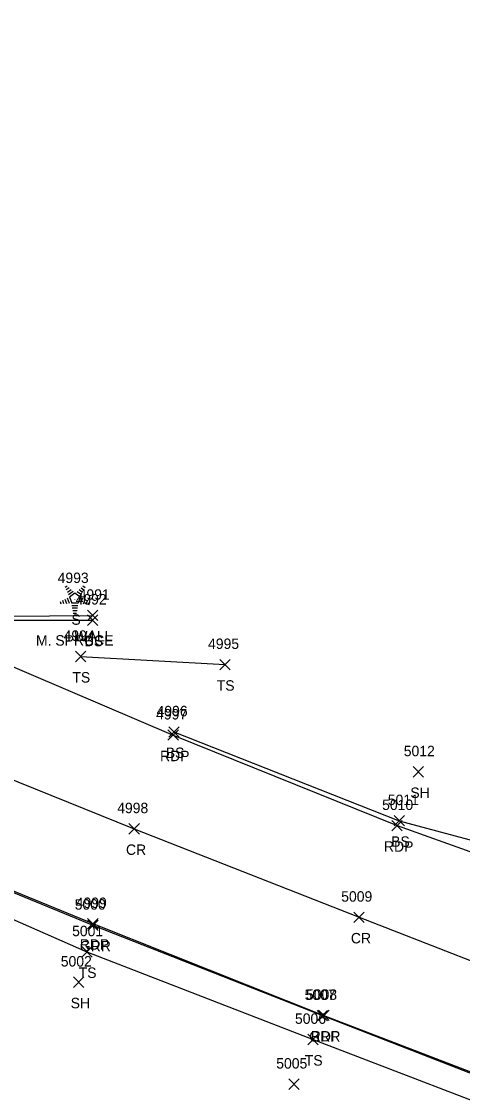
# Model space of a CAD drawing. Extents: x 1611797 to 1633212, y 298978 to 305475.
# Drawn here: x 1620580.8 to 1620665.4, y 301011.7 to 301217.9 of the extents above; entities that cross this region are included whole.
import ezdxf

# ---------------------------------------------------------------- set-up
doc = ezdxf.new("R2010")
doc.units = 0
for name, color, linetype in [('L_A', 7, 'Continuous'), ('L_C', 7, 'Continuous'), ('L_I', 7, 'Continuous'), ('L_TIC', 7, 'Continuous'), ('LELB', 7, 'Continuous'), ('LTC', 7, 'Continuous'), ('LW', 7, 'Continuous'), ('P_A', 7, 'Continuous'), ('P_I', 7, 'Continuous'), ('P_TIC', 7, 'Continuous'), ('PET', 7, 'Continuous'), ('PRC', 7, 'Continuous'), ('R_A', 7, 'Continuous'), ('R_I', 7, 'Continuous'), ('R_TIC', 7, 'Continuous'), ('RGR', 7, 'Continuous')]:
    doc.layers.add(name, color=color, linetype=linetype)

msp = doc.modelspace()

# ---------------------------------------------------------------- linework, layer by layer
at = {"layer": 'L_TIC'}
for points in [[(1620593.47, 301102.06), (1620595.47, 301104.06)], [(1620595.47, 301102.06), (1620593.47, 301104.06)], [(1620593.5, 301102.98), (1620595.5, 301104.98)], [(1620595.5, 301102.98), (1620593.5, 301104.98)], [(1620591.18, 301095.1), (1620593.18, 301097.1)], [(1620593.18, 301095.1), (1620591.18, 301097.1)], [(1620618.85, 301093.54), (1620620.85, 301095.54)], [(1620620.85, 301093.54), (1620618.85, 301095.54)], [(1620609.05, 301080.63), (1620611.05, 301082.63)], [(1620611.05, 301080.63), (1620609.05, 301082.63)], [(1620655.88, 301072.97), (1620657.88, 301074.97)], [(1620657.88, 301072.97), (1620655.88, 301074.97)], [(1620652.24, 301063.6), (1620654.24, 301065.6)], [(1620654.24, 301063.6), (1620652.24, 301065.6)], [(1620592.39, 301038.46), (1620594.39, 301040.46)], [(1620594.39, 301038.46), (1620592.39, 301040.46)], [(1620590.78, 301032.64), (1620592.78, 301034.64)], [(1620592.78, 301032.64), (1620590.78, 301034.64)], [(1620635.72, 301021.65), (1620637.72, 301023.65)], [(1620637.72, 301021.65), (1620635.72, 301023.65)], [(1620632.08, 301013.08), (1620634.08, 301015.08)], [(1620634.08, 301013.08), (1620632.08, 301015.08)]]:
    msp.add_lwpolyline(points, dxfattribs=at)
at = {"layer": 'LELB'}
for points in [[(1620517.92, 301133.63), (1620515.53, 301128.37), (1620538.12, 301117.2), (1620569.63, 301103.06), (1620594.47, 301103.06)], [(1620420.97, 301113.73), (1620430.81, 301104.99), (1620447.67, 301098.88), (1620478.9, 301086.34), (1620519.7, 301070.73), (1620559.19, 301054.47), (1620593.39, 301039.46), (1620636.72, 301022.65), (1620682.04, 301005.25), (1620719.41, 300989.73), (1620767.34, 300972.81), (1620794.24, 300962.61), (1620827.35, 300949.27), (1620830.2, 300940.84), (1620835.61, 300930.98)], [(1620592.18, 301096.1), (1620619.85, 301094.54)], [(1620610.05, 301081.63), (1620653.24, 301064.6), (1620689.93, 301054.76), (1620715.2, 301047.39), (1620738.96, 301039.89), (1620778.77, 301026.53), (1620815.2, 301012.84), (1620843.21, 301002.69), (1620881.71, 300987.15), (1620935.76, 300969.96), (1620973.5, 300956.61), (1621023.49, 300939.01), (1621037.44, 300936.9), (1621039.71, 300937.3), (1621069.26, 300926.97), (1621120.73, 300912.93), (1621156.98, 300902.55), (1621204.77, 300890.08), (1621239.29, 300881.57), (1621276.73, 300871.42), (1621303.38, 300866.18), (1621303.5, 300867.47)]]:
    msp.add_lwpolyline(points, dxfattribs=at)
at = {"layer": 'LTC'}
for p, q in [((1620589.22, 301109.39), (1620589.58, 301109.64)), ((1620592.62, 301109.63), (1620593.04, 301109.32)), ((1620589.43, 301108.92), (1620589.96, 301109.31)), ((1620589.62, 301107.32), (1620589.95, 301106.3)), ((1620589.64, 301108.46), (1620590.34, 301108.97)), ((1620589.85, 301107.99), (1620590.73, 301108.63)), ((1620590.07, 301107.54), (1620591.09, 301108.27)), ((1620590.07, 301107.54), (1620590.46, 301106.34)), ((1620591.09, 301108.27), (1620592.08, 301107.54)), ((1620591.51, 301108.58), (1620592.32, 301107.99)), ((1620592.08, 301107.54), (1620591.69, 301106.34)), ((1620591.88, 301108.93), (1620592.56, 301108.44)), ((1620592.52, 301107.27), (1620592.18, 301106.23)), ((1620592.25, 301109.28), (1620592.8, 301108.88)), ((1620588.25, 301106.67), (1620588.41, 301106.2)), ((1620588.71, 301106.88), (1620588.92, 301106.23)), ((1620589.16, 301107.1), (1620589.44, 301106.26)), ((1620591.69, 301106.34), (1620590.46, 301106.34)), ((1620591.65, 301105.84), (1620590.51, 301105.84)), ((1620591.57, 301105.34), (1620590.58, 301105.34)), ((1620592.97, 301107.02), (1620592.68, 301106.14)), ((1620593.41, 301106.77), (1620593.17, 301106.04)), ((1620593.85, 301106.52), (1620593.67, 301105.95)), ((1620591.49, 301104.84), (1620590.65, 301104.84)), ((1620591.4, 301104.34), (1620590.73, 301104.34))]:
    msp.add_line(p, q, dxfattribs=at)
at = {"layer": 'LW'}
msp.add_lwpolyline([(1620518.73, 301133.31), (1620515.9, 301128.26), (1620538.58, 301117.58), (1620569.51, 301103.78), (1620594.5, 301103.98)], dxfattribs=at)
at = {"layer": 'P_TIC'}
for points in [[(1620608.9, 301080.02), (1620610.9, 301082.02)], [(1620610.9, 301080.02), (1620608.9, 301082.02)], [(1620601.44, 301062.05), (1620603.44, 301064.05)], [(1620603.44, 301062.05), (1620601.44, 301064.05)], [(1620651.81, 301062.66), (1620653.81, 301064.66)], [(1620653.81, 301062.66), (1620651.81, 301064.66)], [(1620593.51, 301043.87), (1620595.51, 301045.87)], [(1620595.51, 301043.87), (1620593.51, 301045.87)], [(1620644.54, 301045.08), (1620646.54, 301047.08)], [(1620646.54, 301045.08), (1620644.54, 301047.08)], [(1620637.79, 301026.27), (1620639.79, 301028.27)], [(1620639.79, 301026.27), (1620637.79, 301028.27)]]:
    msp.add_lwpolyline(points, dxfattribs=at)
at = {"layer": 'PET'}
for points in [[(1619950.83, 301272.88), (1619994.49, 301265.52), (1620034.74, 301259.86), (1620079.84, 301252.7), (1620110.29, 301247.77), (1620134.1, 301243.25), (1620157.04, 301238.24), (1620185.22, 301231.73), (1620208.5, 301226.23), (1620248.56, 301215.82), (1620281.32, 301206.35), (1620312.57, 301196.92), (1620349.07, 301184.5), (1620413.64, 301162.8), (1620434.83, 301155.43), (1620462.97, 301144.02), (1620503.17, 301127.44), (1620525.17, 301116.54), (1620575.61, 301095.66), (1620609.9, 301081.02), (1620652.81, 301063.66), (1620688.75, 301050.82)], [(1620248.57, 301184.37), (1620276.18, 301175.36), (1620300.31, 301166.68), (1620327.14, 301157.05), (1620355.23, 301145.59), (1620389.15, 301131.86), (1620399.34, 301127.65), (1620399.71, 301126.07), (1620419.79, 301119.08), (1620451.93, 301105.23), (1620486.59, 301090.11), (1620519.71, 301075.6), (1620560.97, 301058.62), (1620594.51, 301044.87), (1620638.79, 301027.27), (1620677.57, 301012.33)]]:
    msp.add_lwpolyline(points, dxfattribs=at)
at = {"layer": 'PRC'}
msp.add_lwpolyline([(1619950.93, 301259.45), (1619990.95, 301252.78), (1620025.87, 301247.29), (1620068.06, 301240.98), (1620110.75, 301233.41), (1620153.16, 301224.91), (1620204.34, 301212.59), (1620243.31, 301201.51), (1620275.93, 301191.41), (1620310.63, 301179.99), (1620341.66, 301169.03), (1620406.06, 301144.45), (1620426.68, 301136.25), (1620459.58, 301122.78), (1620495.22, 301107.64), (1620519.86, 301097.12), (1620567.45, 301077.15), (1620602.44, 301063.05), (1620645.54, 301046.08), (1620683.56, 301031.25)], dxfattribs=at)
at = {"layer": 'R_TIC'}
for points in [[(1620593.54, 301043.55), (1620595.54, 301045.55)], [(1620595.54, 301043.55), (1620593.54, 301045.55)], [(1620637.51, 301026.23), (1620639.51, 301028.23)], [(1620639.51, 301026.23), (1620637.51, 301028.23)]]:
    msp.add_lwpolyline(points, dxfattribs=at)
at = {"layer": 'RGR'}
msp.add_lwpolyline([(1620419.78, 301118.26), (1620452.05, 301104.77), (1620485.78, 301089.74), (1620519.67, 301075.23), (1620560.79, 301058.46), (1620594.54, 301044.55), (1620638.51, 301027.23), (1620677.56, 301012.06), (1620722.27, 300994.97), (1620768.16, 300977.87), (1620798.04, 300967.13), (1620827.98, 300956.17), (1620832.73, 300953.48), (1620835.91, 300949.89), (1620837.06, 300947.17)], dxfattribs=at)

# ---------------------------------------------------------------- texts
at = {"layer": 'L_A'}
for s, p in [('S', (1620590.41, 301102.18)), ('WALL', (1620590.98, 301098.98)), ('BS', (1620592.91, 301098.06)), ('TS', (1620590.59, 301091.1)), ('TS', (1620618.26, 301089.54)), ('BS', (1620608.49, 301076.63)), ('SH', (1620655.36, 301068.97)), ('BS', (1620651.68, 301059.6)), ('TS', (1620591.8, 301034.46)), ('SH', (1620590.27, 301028.64)), ('TS', (1620635.13, 301017.65))]:
    msp.add_text(s, height=2, dxfattribs=at).set_placement(p)
at = {"layer": 'L_C'}
msp.add_text('M. SPRUCE', height=2, dxfattribs=at).set_placement((1620583.62, 301098.18))
at = {"layer": 'L_I'}
for s, p in [('4993', (1620587.77, 301110.18)), ('4992', (1620591.21, 301106.06)), ('4991', (1620591.8, 301106.98)), ('4994', (1620588.92, 301099.1)), ('4995', (1620616.59, 301097.54)), ('4996', (1620606.73, 301084.63)), ('5012', (1620654.1, 301076.97)), ('5011', (1620651.04, 301067.6)), ('5001', (1620590.54, 301042.46)), ('5002', (1620588.37, 301036.64)), ('5006', (1620633.25, 301025.65)), ('5005', (1620629.66, 301017.08))]:
    msp.add_text(s, height=2, dxfattribs=at).set_placement(p)
at = {"layer": 'LTC'}
msp.add_text('.', height=1.04, rotation=270, dxfattribs=at).set_placement((1620590.97, 301107.28))
at = {"layer": 'P_A'}
for s, p in [('RDP', (1620607.39, 301076.02)), ('CR', (1620600.87, 301058.05)), ('RDP', (1620650.3, 301058.66)), ('RDP', (1620592, 301039.87)), ('CR', (1620643.97, 301041.08)), ('RDP', (1620636.28, 301022.27))]:
    msp.add_text(s, height=2, dxfattribs=at).set_placement(p)
at = {"layer": 'P_I'}
for s, p in [('4997', (1620606.64, 301084.02)), ('5010', (1620649.95, 301066.66)), ('4998', (1620599.18, 301066.05)), ('4999', (1620591.24, 301047.87)), ('5009', (1620642.11, 301049.08)), ('5008', (1620635.37, 301030.27))]:
    msp.add_text(s, height=2, dxfattribs=at).set_placement(p)
at = {"layer": 'R_A'}
for p in [(1620592.03, 301039.55), (1620636, 301022.23)]:
    msp.add_text('GRR', height=2, dxfattribs=at).set_placement(p)
at = {"layer": 'R_I'}
for s, p in [('5000', (1620591.04, 301047.55)), ('5007', (1620635.09, 301030.23))]:
    msp.add_text(s, height=2, dxfattribs=at).set_placement(p)

doc.saveas('drawing.dxf')
